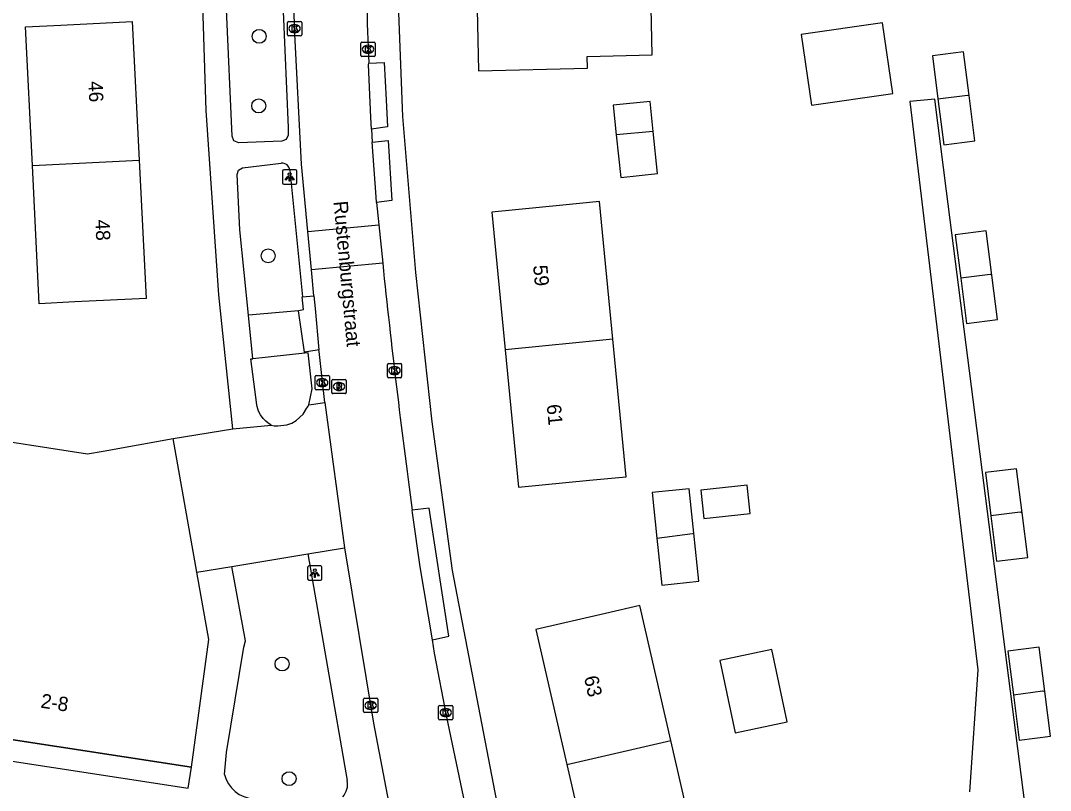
# Model space of a CAD drawing. Extents: x 163010 to 163853, y 382793 to 383982.
# Drawn here: x 163706.6 to 163778.7, y 383417.1 to 383471.1 of the extents above; entities that cross this region are included whole.
import ezdxf

# ---------------------------------------------------------------- set-up
doc = ezdxf.new("R2010")
doc.units = 0
for name, color, linetype in [('IMGEO_Boom', 7, 'Continuous'), ('IMGEO_Kolk', 7, 'Continuous'), ('IMGEO_Lichtpunt', 7, 'Continuous'), ('IMGEO_Openbare_ruimte_label', 7, 'Continuous'), ('IMGEO_Pand', 7, 'Continuous'), ('IMGEO_Pand_nummerreeks', 7, 'Continuous'), ('IMGEO_Pand_overbouw', 7, 'Continuous'), ('IMGEO_Rijbaan_lokaal_gesloten', 7, 'Continuous'), ('IMGEO_Rijbaan_lokaal_open', 7, 'Continuous'), ('IMGEO_Rioolput', 7, 'Continuous'), ('IMGEO_Voetpad_open', 7, 'Continuous')]:
    doc.layers.add(name, color=color, linetype=linetype)

msp = doc.modelspace()

# ---------------------------------------------------------------- linework, layer by layer
at = {"layer": 'IMGEO_Boom'}
for centre in [(163723.294, 383469.981), (163723.266, 383465.105), (163723.928, 383454.601), (163724.904, 383425.998), (163725.392, 383417.962)]:
    msp.add_circle(centre, 0.489, dxfattribs=at)
at = {"layer": 'IMGEO_Kolk'}
for p, q in [((163725.353, 383471.023), (163726.205, 383471.023)), ((163725.278, 383470.097), (163725.278, 383470.949)), ((163725.766, 383470.803), (163725.791, 383470.803)), ((163726.279, 383470.949), (163726.279, 383470.097)), ((163726.205, 383470.023), (163725.353, 383470.023)), ((163725.789, 383470.243), (163725.764, 383470.243)), ((163730.5, 383469.575), (163731.352, 383469.575)), ((163730.425, 383468.649), (163730.425, 383469.501)), ((163730.913, 383469.355), (163730.938, 383469.355)), ((163731.426, 383469.501), (163731.426, 383468.649)), ((163731.352, 383468.575), (163730.5, 383468.575)), ((163730.936, 383468.795), (163730.911, 383468.795)), ((163732.28, 383446.133), (163732.28, 383446.985)), ((163732.355, 383447.059), (163733.207, 383447.059)), ((163732.768, 383446.839), (163732.793, 383446.839)), ((163733.281, 383446.985), (163733.281, 383446.133)), ((163727.215, 383445.287), (163727.215, 383446.139)), ((163727.29, 383446.213), (163728.142, 383446.213)), ((163727.703, 383445.993), (163727.728, 383445.993)), ((163728.216, 383446.139), (163728.216, 383445.287)), ((163733.207, 383446.059), (163732.355, 383446.059)), ((163732.791, 383446.279), (163732.766, 383446.279)), ((163728.142, 383445.213), (163727.29, 383445.213)), ((163727.726, 383445.433), (163727.701, 383445.433)), ((163730.605, 383422.671), (163730.605, 383423.523)), ((163730.68, 383423.597), (163731.532, 383423.597)), ((163731.093, 383423.377), (163731.118, 383423.377)), ((163731.606, 383423.523), (163731.606, 383422.671)), ((163731.116, 383422.817), (163731.091, 383422.817)), ((163735.87, 383422.166), (163735.87, 383423.018)), ((163735.945, 383423.092), (163736.797, 383423.092)), ((163736.358, 383422.872), (163736.383, 383422.872)), ((163736.871, 383423.018), (163736.871, 383422.166)), ((163731.532, 383422.597), (163730.68, 383422.597)), ((163736.797, 383422.092), (163735.945, 383422.092)), ((163736.381, 383422.312), (163736.356, 383422.312))]:
    msp.add_line(p, q, dxfattribs=at)
for points in [[(163725.353, 383471.023), (163726.205, 383471.023)], [(163725.278, 383470.097), (163725.278, 383470.949)], [(163725.599, 383470.723), (163725.722, 383470.723), (163725.722, 383470.572), (163725.852, 383470.723), (163726.016, 383470.723), (163725.87, 383470.572), (163726.023, 383470.323), (163725.871, 383470.323), (163725.786, 383470.487), (163725.722, 383470.42), (163725.722, 383470.323), (163725.599, 383470.323), (163725.599, 383470.723)], [(163726.279, 383470.949), (163726.279, 383470.097)], [(163726.205, 383470.023), (163725.353, 383470.023)], [(163730.5, 383469.575), (163731.352, 383469.575)], [(163730.425, 383468.649), (163730.425, 383469.501)], [(163730.746, 383469.275), (163730.869, 383469.275), (163730.869, 383469.124), (163730.999, 383469.275), (163731.163, 383469.275), (163731.017, 383469.124), (163731.17, 383468.875), (163731.018, 383468.875), (163730.933, 383469.039), (163730.869, 383468.972), (163730.869, 383468.875), (163730.746, 383468.875), (163730.746, 383469.275)], [(163731.426, 383469.501), (163731.426, 383468.649)], [(163731.352, 383468.575), (163730.5, 383468.575)], [(163732.28, 383446.133), (163732.28, 383446.985)], [(163732.355, 383447.059), (163733.207, 383447.059)], [(163732.601, 383446.759), (163732.724, 383446.759), (163732.724, 383446.608), (163732.854, 383446.759), (163733.018, 383446.759), (163732.872, 383446.608), (163733.025, 383446.359), (163732.873, 383446.359), (163732.788, 383446.523), (163732.724, 383446.456), (163732.724, 383446.359), (163732.601, 383446.359), (163732.601, 383446.759)], [(163733.281, 383446.985), (163733.281, 383446.133)], [(163727.215, 383445.287), (163727.215, 383446.139)], [(163727.29, 383446.213), (163728.142, 383446.213)], [(163727.536, 383445.913), (163727.659, 383445.913), (163727.659, 383445.762), (163727.789, 383445.913), (163727.953, 383445.913), (163727.807, 383445.762), (163727.96, 383445.513), (163727.808, 383445.513), (163727.723, 383445.677), (163727.659, 383445.61), (163727.659, 383445.513), (163727.536, 383445.513), (163727.536, 383445.913)], [(163728.216, 383446.139), (163728.216, 383445.287)], [(163733.207, 383446.059), (163732.355, 383446.059)], [(163728.142, 383445.213), (163727.29, 383445.213)], [(163730.605, 383422.671), (163730.605, 383423.523)], [(163730.68, 383423.597), (163731.532, 383423.597)], [(163731.606, 383423.523), (163731.606, 383422.671)], [(163730.926, 383423.297), (163731.049, 383423.297), (163731.049, 383423.146), (163731.179, 383423.297), (163731.343, 383423.297), (163731.197, 383423.146), (163731.35, 383422.897), (163731.198, 383422.897), (163731.113, 383423.061), (163731.049, 383422.994), (163731.049, 383422.897), (163730.926, 383422.897), (163730.926, 383423.297)], [(163735.87, 383422.166), (163735.87, 383423.018)], [(163735.945, 383423.092), (163736.797, 383423.092)], [(163736.191, 383422.792), (163736.314, 383422.792), (163736.314, 383422.641), (163736.444, 383422.792), (163736.608, 383422.792), (163736.462, 383422.641), (163736.615, 383422.392), (163736.463, 383422.392), (163736.378, 383422.556), (163736.314, 383422.489), (163736.314, 383422.392), (163736.191, 383422.392), (163736.191, 383422.792)], [(163736.871, 383423.018), (163736.871, 383422.166)], [(163731.532, 383422.597), (163730.68, 383422.597)], [(163736.797, 383422.092), (163735.945, 383422.092)]]:
    msp.add_lwpolyline(points, dxfattribs=at)
for centre, start, end in [((163725.355, 383470.947), 91.55205, 178.44795), ((163725.355, 383470.947), 91.55205, 178.44795), ((163726.203, 383470.947), 1.55205, 88.44795), ((163726.203, 383470.947), 1.55205, 88.44795), ((163725.355, 383470.099), 181.55205, 268.44795), ((163725.355, 383470.099), 181.55205, 268.44795), ((163726.203, 383470.099), 271.55205, 358.44795), ((163726.203, 383470.099), 271.55205, 358.44795), ((163730.502, 383469.499), 91.55205, 178.44795), ((163730.502, 383469.499), 91.55205, 178.44795), ((163731.35, 383469.499), 1.55205, 88.44795), ((163731.35, 383469.499), 1.55205, 88.44795), ((163730.502, 383468.651), 181.55205, 268.44795), ((163730.502, 383468.651), 181.55205, 268.44795), ((163731.35, 383468.651), 271.55205, 358.44795), ((163731.35, 383468.651), 271.55205, 358.44795), ((163732.357, 383446.983), 91.55205, 178.44795), ((163732.357, 383446.983), 91.55205, 178.44795), ((163733.205, 383446.983), 1.55205, 88.44795), ((163733.205, 383446.983), 1.55205, 88.44795), ((163727.292, 383446.137), 91.55205, 178.44795), ((163727.292, 383446.137), 91.55205, 178.44795), ((163728.14, 383446.137), 1.55205, 88.44795), ((163728.14, 383446.137), 1.55205, 88.44795), ((163732.357, 383446.135), 181.55205, 268.44795), ((163732.357, 383446.135), 181.55205, 268.44795), ((163733.205, 383446.135), 271.55205, 358.44795), ((163733.205, 383446.135), 271.55205, 358.44795), ((163727.292, 383445.289), 181.55205, 268.44795), ((163727.292, 383445.289), 181.55205, 268.44795), ((163728.14, 383445.289), 271.55205, 358.44795), ((163728.14, 383445.289), 271.55205, 358.44795), ((163730.682, 383423.521), 91.55205, 178.44795), ((163730.682, 383423.521), 91.55205, 178.44795), ((163731.53, 383423.521), 1.55205, 88.44795), ((163731.53, 383423.521), 1.55205, 88.44795), ((163730.682, 383422.673), 181.55205, 268.44795), ((163730.682, 383422.673), 181.55205, 268.44795), ((163731.53, 383422.673), 271.55205, 358.44795), ((163731.53, 383422.673), 271.55205, 358.44795), ((163735.947, 383423.016), 91.55205, 178.44795), ((163735.947, 383423.016), 91.55205, 178.44795), ((163736.795, 383423.016), 1.55205, 88.44795), ((163736.795, 383423.016), 1.55205, 88.44795), ((163735.947, 383422.168), 181.55205, 268.44795), ((163735.947, 383422.168), 181.55205, 268.44795), ((163736.795, 383422.168), 271.55205, 358.44795), ((163736.795, 383422.168), 271.55205, 358.44795)]:
    msp.add_arc(centre, 0.0765, start, end, dxfattribs=at)
for centre, major_axis, ratio, start_param, end_param in [((163725.765, 383470.523), (-0.387, 0.002), 0.722429, 4.712389, 7.853982), ((163725.79, 383470.523), (-0.39, 0.002), 0.717154, 1.570796, 4.712389), ((163730.912, 383469.075), (-0.387, 0.002), 0.722429, 4.712389, 7.853982), ((163730.937, 383469.075), (-0.39, 0.002), 0.717154, 1.570796, 4.712389), ((163732.767, 383446.559), (-0.387, 0.002), 0.722429, 4.712389, 7.853982), ((163732.792, 383446.559), (-0.39, 0.002), 0.717154, 1.570796, 4.712389), ((163727.702, 383445.713), (-0.387, 0.002), 0.722429, 4.712389, 7.853982), ((163727.727, 383445.713), (-0.39, 0.002), 0.717154, 1.570796, 4.712389), ((163731.092, 383423.097), (-0.387, 0.002), 0.722429, 4.712389, 7.853982), ((163731.117, 383423.097), (-0.39, 0.002), 0.717154, 1.570796, 4.712389), ((163736.357, 383422.592), (-0.387, 0.002), 0.722429, 4.712389, 7.853982), ((163736.382, 383422.592), (-0.39, 0.002), 0.717154, 1.570796, 4.712389)]:
    msp.add_ellipse(centre, major_axis=major_axis, ratio=ratio, start_param=start_param, end_param=end_param, dxfattribs=at)
at = {"layer": 'IMGEO_Lichtpunt'}
for p, q in [((163724.935, 383460.527), (163724.935, 383459.72)), ((163724.935, 383460.527), (163724.935, 383459.72)), ((163725.837, 383460.622), (163725.029, 383460.622)), ((163725.837, 383460.622), (163725.029, 383460.622)), ((163725.931, 383459.72), (163725.931, 383460.527)), ((163725.931, 383459.72), (163725.931, 383460.527)), ((163725.029, 383459.626), (163725.837, 383459.626)), ((163725.029, 383459.626), (163725.837, 383459.626)), ((163726.694, 383432.773), (163726.694, 383431.966)), ((163726.694, 383432.773), (163726.694, 383431.966)), ((163727.596, 383432.868), (163726.788, 383432.868)), ((163727.596, 383432.868), (163726.788, 383432.868)), ((163727.69, 383431.966), (163727.69, 383432.773)), ((163727.69, 383431.966), (163727.69, 383432.773)), ((163726.788, 383431.872), (163727.596, 383431.872)), ((163726.788, 383431.872), (163727.596, 383431.872))]:
    msp.add_line(p, q, dxfattribs=at)
for points in [[(163725.309, 383460.191), (163725.348, 383460.163), (163725.16, 383459.901), (163725.122, 383459.928), (163725.309, 383460.191)], [(163725.521, 383460.163), (163725.559, 383460.19), (163725.746, 383459.928), (163725.707, 383459.9), (163725.521, 383460.163)], [(163725.411, 383460.143), (163725.458, 383460.143), (163725.458, 383459.821), (163725.411, 383459.821), (163725.411, 383460.143)], [(163727.068, 383432.437), (163727.107, 383432.409), (163726.919, 383432.147), (163726.881, 383432.174), (163727.068, 383432.437)], [(163727.17, 383432.389), (163727.217, 383432.389), (163727.217, 383432.067), (163727.17, 383432.067), (163727.17, 383432.389)], [(163727.28, 383432.409), (163727.318, 383432.436), (163727.505, 383432.174), (163727.466, 383432.146), (163727.28, 383432.409)]]:
    msp.add_lwpolyline(points, dxfattribs=at)
for centre in [(163725.434, 383460.325), (163727.193, 383432.571)]:
    msp.add_circle(centre, 0.0994, dxfattribs=at)
for centre, start, end in [((163725.029, 383460.527), 90, 180), ((163725.029, 383460.527), 90, 180), ((163725.837, 383460.527), 0, 90), ((163725.837, 383460.527), 0, 90), ((163725.029, 383459.72), 180, 270), ((163725.029, 383459.72), 180, 270), ((163725.837, 383459.72), 270, 0), ((163725.837, 383459.72), 270, 360), ((163726.788, 383432.773), 90, 180), ((163726.788, 383432.773), 90, 180), ((163727.596, 383432.773), 0, 90), ((163727.596, 383432.773), 0, 90), ((163726.788, 383431.966), 180, 270), ((163726.788, 383431.966), 180, 270), ((163727.596, 383431.966), 270, 0), ((163727.596, 383431.966), 270, 360)]:
    msp.add_arc(centre, 0.0946, start, end, dxfattribs=at)
at = {"layer": 'IMGEO_Pand'}
for points in [[(163738.45, 383477.28), (163738.668, 383467.57), (163746.307, 383467.742), (163746.289, 383468.572), (163750.838, 383468.675), (163750.64, 383477.472), (163745.982, 383477.451)], [(163707.408, 383460.937), (163706.92, 383470.64), (163709.404, 383470.765), (163714.397, 383471.016), (163714.885, 383461.315)], [(163761.282, 383470.114), (163761.987, 383465.157), (163767.684, 383465.967), (163766.979, 383470.924), (163761.282, 383470.114)], [(163773.039, 383465.838), (163772.651, 383468.894), (163770.471, 383468.617), (163770.854, 383465.599)], [(163750.894, 383463.304), (163750.91, 383463.306), (163750.689, 383465.423), (163748.103, 383465.154), (163748.321, 383463.069)], [(163770.854, 383465.599), (163772.92, 383465.86), (163773.039, 383465.838)], [(163770.854, 383465.599), (163771.263, 383462.375), (163773.443, 383462.652), (163773.039, 383465.838)], [(163750.894, 383463.304), (163748.321, 383463.069)], [(163748.321, 383463.069), (163748.631, 383460.091), (163751.217, 383460.361), (163750.894, 383463.304)], [(163714.885, 383461.315), (163715.373, 383451.617), (163710.38, 383451.366), (163707.896, 383451.241), (163707.408, 383460.937)], [(163707.408, 383460.937), (163714.885, 383461.315)], [(163748.076, 383448.758), (163747.134, 383458.401), (163744.565, 383458.15), (163739.588, 383457.664), (163740.53, 383448.022)], [(163774.634, 383453.257), (163774.241, 383456.36), (163772.061, 383456.083), (163772.449, 383453.024)], [(163774.634, 383453.257), (163774.507, 383453.284), (163772.449, 383453.024)], [(163772.449, 383453.024), (163772.851, 383449.851), (163775.031, 383450.128), (163774.634, 383453.257)], [(163748.076, 383448.758), (163740.53, 383448.022)], [(163740.53, 383448.022), (163741.472, 383438.382), (163746.449, 383438.869), (163749.017, 383439.12), (163748.076, 383448.758)], [(163702.806, 383442.036), (163711.277, 383440.733), (163712.358, 383440.923), (163717.282, 383441.79)], [(163718.929, 383432.439), (163717.282, 383441.79)], [(163776.746, 383436.599), (163776.355, 383439.684), (163774.175, 383439.407), (163774.56, 383436.373)], [(163754.239, 383438.181), (163754.446, 383436.2), (163757.701, 383436.539), (163757.494, 383438.521), (163754.239, 383438.181)], [(163753.746, 383435.164), (163753.421, 383438.279), (163750.835, 383438.009), (163751.169, 383434.804)], [(163776.746, 383436.599), (163776.609, 383436.632), (163774.56, 383436.373)], [(163774.56, 383436.373), (163774.963, 383433.195), (163777.143, 383433.472), (163776.746, 383436.599)], [(163751.169, 383434.804), (163753.649, 383435.15), (163753.746, 383435.164)], [(163751.169, 383434.804), (163751.511, 383431.523), (163754.097, 383431.793), (163753.746, 383435.164)], [(163699.672, 383421.669), (163718.557, 383418.764), (163719.76, 383427.719), (163718.929, 383432.439)], [(163752.146, 383420.634), (163749.978, 383430.088), (163747.566, 383429.535), (163742.692, 383428.418), (163744.86, 383418.962)], [(163755.574, 383426.242), (163756.65, 383421.178), (163760.294, 383421.953), (163759.218, 383427.016), (163755.574, 383426.242)], [(163778.337, 383424.06), (163777.941, 383427.18), (163775.761, 383426.903), (163776.149, 383423.848)], [(163776.149, 383423.848), (163778.19, 383424.106), (163778.337, 383424.06)], [(163776.149, 383423.848), (163776.553, 383420.661), (163778.733, 383420.938), (163778.337, 383424.06)], [(163744.86, 383418.962), (163752.146, 383420.634)], [(163744.86, 383418.962), (163747.028, 383409.507), (163751.902, 383410.625), (163754.314, 383411.178), (163752.146, 383420.634)]]:
    msp.add_lwpolyline(points, dxfattribs=at)
at = {"layer": 'IMGEO_Pand_overbouw'}
msp.add_lwpolyline([(163699.672, 383421.669), (163699.44, 383420.191), (163718.328, 383417.29), (163718.557, 383418.764)], close=True, dxfattribs=at)
at = {"layer": 'IMGEO_Rijbaan_lokaal_gesloten'}
for points in [[(163726.705, 383456.308), (163726.26, 383461.015), (163725.773, 383470.595), (163725.76, 383471.737)], [(163731.123, 383464.3), (163730.965, 383468.004), (163730.971, 383468.094)], [(163731.164, 383463.472), (163731.123, 383464.3)], [(163731.164, 383463.472), (163731.209, 383462.577)], [(163731.491, 383458.74), (163731.209, 383462.577)], [(163731.529, 383458.345), (163731.491, 383458.74)], [(163731.529, 383458.345), (163731.68, 383456.778)], [(163727.13, 383451.803), (163726.96, 383453.61)], [(163727.13, 383451.803), (163727.215, 383450.904), (163727.489, 383448.003)], [(163727.901, 383444.322), (163727.5, 383447.89), (163727.489, 383448.003)], [(163727.901, 383444.322), (163729.278, 383434.142)], [(163735.433, 383427.691), (163734.575, 383432.818), (163734.07, 383436.427), (163734.046, 383436.601), (163734.023, 383436.776)], [(163729.278, 383434.142), (163731.318, 383421.859), (163732.842, 383413.768)], [(163738.562, 383412.368), (163738.197, 383413.931), (163736.447, 383422.281), (163735.59, 383426.755), (163735.433, 383427.691)]]:
    msp.add_lwpolyline(points, dxfattribs=at)
for centre, radius, start, end in [((164096.788, 383482.307), 366.093, 179.4477, 182.225), ((164279.668, 383510.85), 550.65, 185.91729, 187.73092)]:
    msp.add_arc(centre, radius, start, end, dxfattribs=at)
at = {"layer": 'IMGEO_Rijbaan_lokaal_open'}
for points in [[(163726.705, 383456.308), (163731.68, 383456.778)], [(163731.68, 383456.778), (163731.952, 383454.082)], [(163726.96, 383453.61), (163726.705, 383456.308)], [(163731.952, 383454.082), (163726.96, 383453.61)]]:
    msp.add_lwpolyline(points, dxfattribs=at)
at = {"layer": 'IMGEO_Rioolput'}
for p, q in [((163728.393, 383445.016), (163728.393, 383445.868)), ((163728.468, 383445.942), (163729.32, 383445.942)), ((163729.394, 383445.868), (163729.394, 383445.016)), ((163728.904, 383445.162), (163728.879, 383445.162)), ((163728.881, 383445.722), (163728.906, 383445.722)), ((163729.32, 383444.942), (163728.468, 383444.942))]:
    msp.add_line(p, q, dxfattribs=at)
for points in [[(163728.393, 383445.016), (163728.393, 383445.868)], [(163728.468, 383445.942), (163729.32, 383445.942)], [(163729.394, 383445.868), (163729.394, 383445.016)], [(163728.982, 383445.64), (163728.73, 383445.642), (163728.73, 383445.242)], [(163728.73, 383445.242), (163728.854, 383445.242), (163728.854, 383445.404), (163728.865, 383445.404)], [(163728.908, 383445.561), (163728.854, 383445.561), (163728.854, 383445.48)], [(163728.854, 383445.48), (163728.906, 383445.48)], [(163728.912, 383445.375), (163728.983, 383445.242), (163729.123, 383445.242), (163729.058, 383445.368)], [(163729.32, 383444.942), (163728.468, 383444.942)]]:
    msp.add_lwpolyline(points, dxfattribs=at)
for centre, radius, start, end in [((163728.47, 383445.866), 0.0765, 91.55205, 178.44795), ((163728.47, 383445.866), 0.0765, 91.55205, 178.44795), ((163729.318, 383445.866), 0.0765, 1.55205, 88.44795), ((163729.318, 383445.866), 0.0765, 1.55205, 88.44795), ((163728.47, 383445.018), 0.0765, 181.55205, 268.44795), ((163728.47, 383445.018), 0.0765, 181.55205, 268.44795), ((163728.864, 383445.351), 0.0533, 26.02933, 88.69889), ((163728.89, 383445.669), 0.19, 274.7715, 282.96867), ((163728.914, 383445.465), 0.0964, 77.00612, 93.18647), ((163728.928, 383445.522), 0.0378, 276.66336, 79.67722), ((163728.981, 383445.53), 0.109, 350.36119, 89.41601), ((163728.979, 383445.53), 0.112, 277.58423, 350.98172), ((163728.963, 383445.315), 0.108, 29.51342, 73.79051), ((163729.318, 383445.018), 0.0765, 271.55205, 358.44795), ((163729.318, 383445.018), 0.0765, 271.55205, 358.44795)]:
    msp.add_arc(centre, radius, start, end, dxfattribs=at)
for centre, major_axis, ratio, start_param, end_param in [((163728.88, 383445.442), (-0.387, 0.002), 0.722429, 4.712389, 7.853982), ((163728.905, 383445.442), (-0.39, 0.002), 0.717154, 1.570796, 4.712389)]:
    msp.add_ellipse(centre, major_axis=major_axis, ratio=ratio, start_param=start_param, end_param=end_param, dxfattribs=at)
at = {"layer": 'IMGEO_Voetpad_open'}
for points in [[(163721.459, 383442.472), (163720.475, 383451.878), (163719.585, 383464.795), (163719.2, 383476.618), (163719.341, 383490.889), (163719.819, 383500), (163719.927, 383501.495), (163720.111, 383504.051), (163720.622, 383511.143), (163721.472, 383519.343), (163722.755, 383528.789), (163724.202, 383537.35), (163724.79, 383540.017), (163725.288, 383542.277), (163726.604, 383548.248), (163729.157, 383557.57), (163732.34, 383566.982), (163733.188, 383569.487), (163742.31, 383596.457), (163738.042, 383597.88)], [(163739.951, 383416.376), (163736.836, 383432.541), (163735.428, 383442.967), (163734.273, 383453.423), (163733.374, 383464.365), (163732.953, 383475.3), (163732.877, 383483.22), (163733.537, 383500), (163733.658, 383503.091), (163735.167, 383518.367), (163735.477, 383520.71), (163735.668, 383522.154), (163735.967, 383524.41)], [(163724.989, 383471.727), (163725.339, 383463.596), (163725.329, 383463.057), (163725.197, 383462.761), (163724.876, 383462.63), (163721.872, 383462.514), (163721.526, 383462.662), (163721.403, 383462.975), (163721.008, 383471.864), (163721.316, 383471.861)], [(163730.971, 383468.094), (163732.05, 383468.153), (163732.192, 383465.526), (163732.294, 383463.629), (163731.164, 383463.472)], [(163776.948, 383416.246), (163771.447, 383459.13), (163770.637, 383465.579), (163768.882, 383465.415), (163773.64, 383425.587), (163773.071, 383417.032)], [(163731.209, 383462.577), (163732.331, 383462.69), (163732.585, 383458.47), (163731.529, 383458.345)], [(163722.543, 383450.434), (163721.955, 383456.417), (163721.752, 383460.309), (163721.854, 383460.612), (163722.136, 383460.764), (163724.844, 383461.086)], [(163725.449, 383460.598), (163726.327, 383451.738)], [(163726.064, 383450.744), (163726.062, 383450.76), (163726.4, 383450.84), (163726.307, 383451.736), (163726.327, 383451.738)], [(163726.327, 383451.738), (163727.13, 383451.803)], [(163726.064, 383450.744), (163722.543, 383450.434)], [(163722.852, 383447.386), (163722.543, 383450.434)], [(163726.483, 383447.848), (163726.064, 383450.744)], [(163727.489, 383448.003), (163727.364, 383447.984), (163726.483, 383447.848)], [(163724.129, 383442.745), (163723.899, 383442.906), (163723.756, 383443.006), (163723.582, 383443.212), (163723.402, 383443.45), (163723.261, 383443.711), (163723.205, 383443.882), (163723.166, 383444.04), (163723.135, 383444.167), (163722.72, 383447.372), (163722.852, 383447.386)], [(163726.494, 383447.775), (163722.852, 383447.386)], [(163726.494, 383447.775), (163726.483, 383447.848)], [(163726.785, 383444.159), (163727, 383445.276), (163726.736, 383447.801), (163726.494, 383447.775)], [(163726.785, 383444.159), (163727.901, 383444.322)], [(163724.129, 383442.745), (163724.359, 383442.685), (163724.61, 383442.685), (163725.237, 383442.757), (163725.592, 383442.87), (163725.896, 383443.063), (163726.372, 383443.504), (163726.625, 383443.905), (163726.683, 383443.987), (163726.736, 383444.072), (163726.785, 383444.159)], [(163717.282, 383441.79), (163721.459, 383442.472)], [(163721.459, 383442.472), (163724.129, 383442.745)], [(163735.433, 383427.691), (163736.583, 383427.95), (163735.201, 383436.923), (163734.023, 383436.776)], [(163721.376, 383432.838), (163726.702, 383433.721)], [(163726.702, 383433.721), (163729.278, 383434.142)], [(163726.702, 383433.721), (163729.474, 383417.832)], [(163718.929, 383432.439), (163721.376, 383432.838)], [(163720.878, 383418.249), (163721.007, 383419.801), (163722.223, 383427.178), (163722.348, 383427.617), (163721.376, 383432.838)]]:
    msp.add_lwpolyline(points, dxfattribs=at)
for centre, radius, start, end in [((163724.907, 383460.545), 0.544, 5.55175, 96.66816), ((163723.051, 383418.788), 2.239, 193.93063, 266.72882), ((163728.113, 383417.587), 1.383, 319.21589, 10.21481)]:
    msp.add_arc(centre, radius, start, end, dxfattribs=at)

# ---------------------------------------------------------------- texts
at = {"layer": 'IMGEO_Openbare_ruimte_label'}
msp.add_text('Rustenburgstraat', height=1, rotation=275.27741, dxfattribs=at).set_placement((163728.502, 383458.404))
at = {"layer": 'IMGEO_Pand_nummerreeks'}
for s, rotation, p in [('46', 272.88023, (163711.324, 383466.827)), ('48', 272.88023, (163711.812, 383457.124)), ('59', 275.58052, (163742.486, 383453.912)), ('61', 275.58052, (163743.439, 383444.158)), ('63', 282.91382, (163746.047, 383425.059)), ('2-8', 351.25497, (163707.946, 383422.946))]:
    msp.add_text(s, height=1, rotation=rotation, dxfattribs=at).set_placement(p)

doc.saveas('drawing.dxf')
